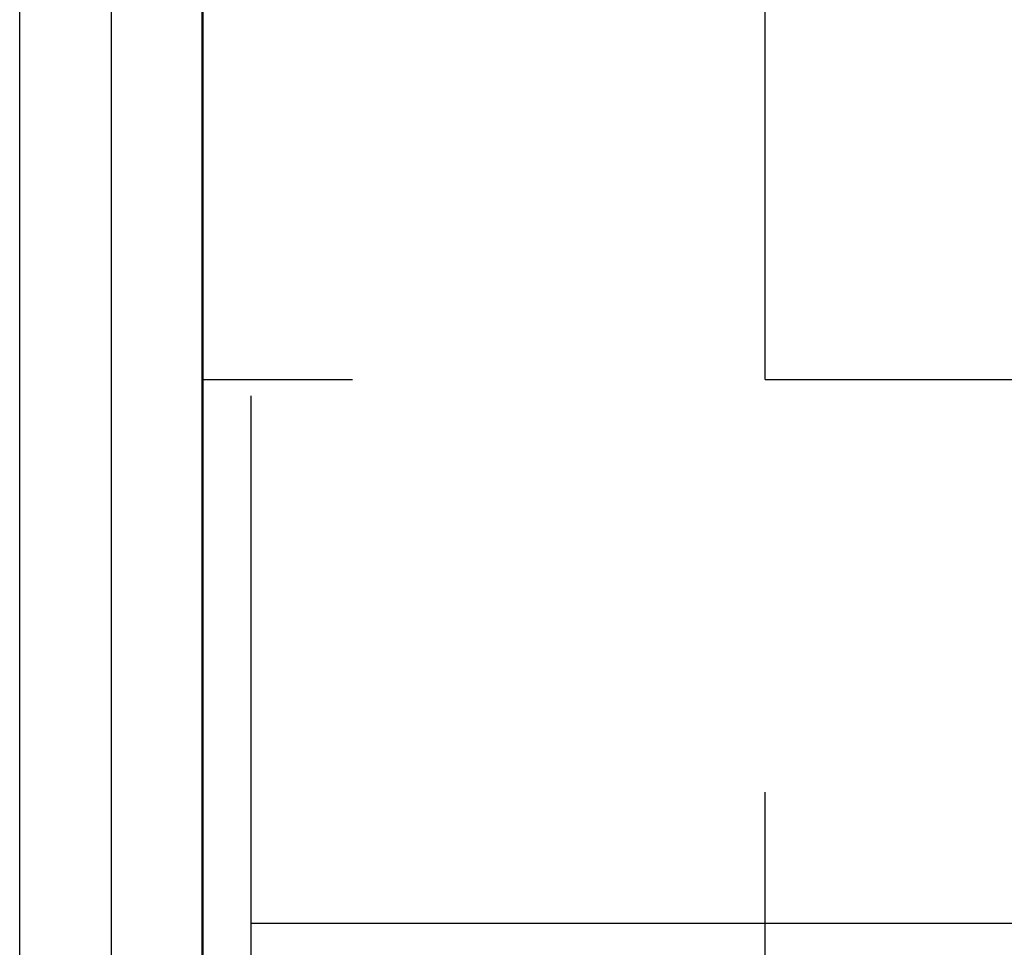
# Model space of a CAD drawing. Header units: millimetres. Extents: x -312551 to 250764, y -35891 to 59426.
# Tile 258 of 316: x 156188 to 156456, y 9696 to 9949. Entities that reach past the tile are written whole.
import ezdxf

# ---------------------------------------------------------------- set-up
doc = ezdxf.new("R2010")
doc.units = ezdxf.units.MM
doc.header["$LTSCALE"] = 2.5
for name, color, linetype in [('GLAZING', 1, 'Continuous'), ('TERR TILE 600', 160, 'Continuous'), ('Terrace', 6, 'Continuous')]:
    doc.layers.add(name, color=color, linetype=linetype)

msp = doc.modelspace()

# ---------------------------------------------------------------- hatches: boundary and pattern name
at = {"layer": 'Terrace'}
h = msp.add_hatch(dxfattribs=at)
h.set_pattern_fill('ANGLE', color=256, scale=1500, style=0)
h.set_pattern_definition([(0, (-2071521.74, -4242199.36), (0, 412.5), [300, -112.5]), (90, (-2071521.74, -4242199.36), (-412.5, 3e-14), [300, -112.5])])
h.paths.add_polyline_path([(156237.44, 9562.97), (157657.8, 9562.97), (157657.8, 28113.47), (156237.8, 28113.47)])

# ---------------------------------------------------------------- linework, layer by layer
at = {"layer": 'GLAZING'}
for p, q in [((156187.8, 9652.2), (156187.8, 28038.47)), ((156212.8, 9643.91), (156212.8, 28038.47)), ((156237.8, 9647.97), (156237.8, 28038.47))]:
    msp.add_line(p, q, dxfattribs=at)
at = {"layer": 'TERR TILE 600'}
for p, q in [((156250.8, 9846.45), (156250.8, 9562.97)), ((156250.8, 9702.71), (160450.8, 9702.71))]:
    msp.add_line(p, q, dxfattribs=at)
at = {"layer": 'Terrace'}
msp.add_lwpolyline([(156237.44, 9562.97), (157657.8, 9562.97), (157657.8, 28113.47), (156237.8, 28113.47)], close=True, dxfattribs=at)

doc.saveas('drawing.dxf')
